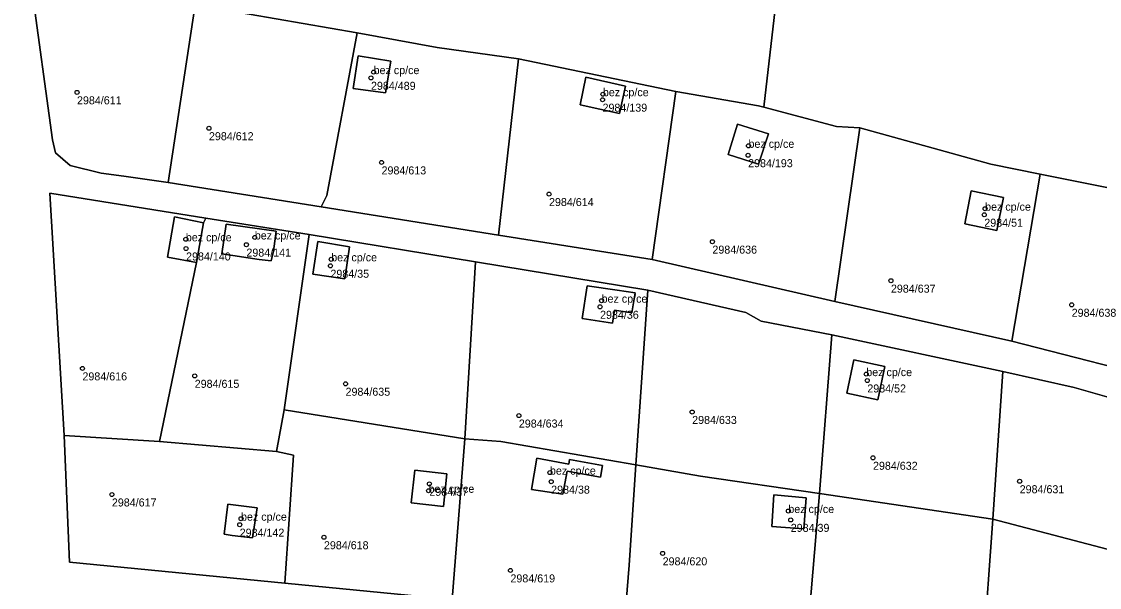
# Model space of a CAD drawing. Extents: x -878211 to -870363, y -1058464 to -1052522.
# Drawn here: x -873583.7 to -873449, y -1056074.5 to -1056003.9 of the extents above; entities that cross this region are included whole.
import ezdxf

# ---------------------------------------------------------------- set-up
doc = ezdxf.new("R2010")
doc.units = 0
for name, color, linetype in [('Definiční body', 7, 'Continuous'), ('Polygon budovy', 7, 'Continuous'), ('Polygon parcely', 7, 'Continuous')]:
    doc.layers.add(name, color=color, linetype=linetype)

msp = doc.modelspace()

# ---------------------------------------------------------------- linework, layer by layer
at = {"layer": 'Definiční body'}
for centre in [(-873540.02, -1056010.90994), (-873539.69, -1056010.18994), (-873576.76, -1056012.71994), (-873511.08, -1056013.63994), (-873511.04, -1056012.94994), (-873560.27, -1056017.19994), (-873492.84, -1056019.38994), (-873492.89, -1056020.56994), (-873538.7, -1056021.46994), (-873517.77, -1056025.41994), (-873463.27, -1056027.23994), (-873463.37, -1056027.99994), (-873563.16, -1056031.05994), (-873554.54, -1056030.82994), (-873497.35, -1056031.35994), (-873563.13, -1056032.20994), (-873555.59, -1056031.72994), (-873545.09, -1056034.36994), (-873544.99, -1056033.55994), (-873475.04, -1056036.22994), (-873511.39, -1056039.48994), (-873511.2, -1056038.71994), (-873452.45, -1056039.23994), (-873576.08, -1056047.17994), (-873478.12, -1056047.88994), (-873562.05, -1056048.10994), (-873543.2, -1056049.09994), (-873477.99, -1056048.68994), (-873521.54, -1056053.06994), (-873499.88, -1056052.61994), (-873477.28, -1056058.33994), (-873517.65, -1056060.18994), (-873517.5, -1056061.31994), (-873458.95, -1056061.26994), (-873532.83, -1056062.44994), (-873532.72, -1056061.58994), (-873572.4, -1056062.91994), (-873487.86, -1056064.97994), (-873556.43, -1056066.68994), (-873556.26, -1056065.93994), (-873487.56, -1056066.08994), (-873545.9, -1056068.25994), (-873503.57, -1056070.26994), (-873522.59, -1056072.39994)]:
    msp.add_circle(centre, 0.25, dxfattribs=at)
at = {"layer": 'Polygon budovy'}
for points in [[(-873541.62, -1056008.16), (-873542.26, -1056012.24), (-873538.19, -1056012.79), (-873537.52, -1056008.81)], [(-873513.89, -1056014.28), (-873508.98, -1056015.37), (-873508.23, -1056011.95), (-873513.16, -1056010.81)], [(-873495.38, -1056020.47), (-873491.59, -1056021.7), (-873490.32, -1056017.9), (-873494.23, -1056016.67)], [(-873465.03, -1056025.02), (-873465.8, -1056029.13), (-873461.8, -1056029.95), (-873460.98, -1056025.83)], [(-873565.47, -1056033.31), (-873561.82, -1056033.94), (-873560.95, -1056029.01), (-873564.59, -1056028.26)], [(-873558.1, -1056029.16), (-873558.67, -1056032.86), (-873553.98, -1056033.59), (-873552.48, -1056033.76), (-873552.22, -1056032.53), (-873551.87, -1056030.06)], [(-873546.68, -1056031.34), (-873547.28, -1056035.41), (-873543.3, -1056036), (-873542.71, -1056032.01)], [(-873513.01, -1056036.85), (-873513.61, -1056040.96), (-873509.85, -1056041.51), (-873509.59, -1056039.89), (-873507.41, -1056040.24), (-873507.01, -1056037.73), (-873509.25, -1056037.42)], [(-873479.67, -1056046.09), (-873480.56, -1056050.26), (-873476.66, -1056051.1), (-873475.79, -1056046.94)], [(-873519.98, -1056062.28), (-873516.04, -1056062.89), (-873515.49, -1056060.02), (-873511.34, -1056060.77), (-873511.08, -1056059.31), (-873515.21, -1056058.56), (-873515.31, -1056059.11), (-873519.31, -1056058.38)], [(-873535, -1056063.94), (-873530.97, -1056064.42), (-873530.56, -1056060.33), (-873534.54, -1056059.88)], [(-873489.94, -1056066.89), (-873485.92, -1056067.21), (-873485.63, -1056063.33), (-873489.68, -1056062.96)], [(-873557.9, -1056064.13), (-873558.37, -1056067.87), (-873557.35, -1056068.02), (-873554.83, -1056068.33), (-873554.23, -1056064.59)]]:
    msp.add_lwpolyline(points, close=True, dxfattribs=at)
at = {"layer": 'Polygon parcely'}
for points in [[(-873439.13, -1056049.09), (-873459.94, -1056043.78), (-873482.04, -1056038.81), (-873504.87, -1056033.59), (-873524.08, -1056030.53), (-873546.24, -1056026.99), (-873565.38, -1056023.95), (-873570.89, -1056023.16), (-873573.72, -1056022.8), (-873577.6, -1056021.85), (-873579.43, -1056020.25), (-873579.82, -1056018.64), (-873582.44, -1055999.46), (-873583.29, -1055974.87), (-873583.49, -1055955.04), (-873583.69, -1055934.27), (-873583.57, -1055914.16), (-873583.47, -1055894.5), (-873583.53, -1055875.34)], [(-873442.94, -1056089.64), (-873454.79, -1056084.97), (-873463.51, -1056082.72), (-873480.85, -1056080.8), (-873485.43, -1056079.98), (-873508.25, -1056077.9), (-873529.89, -1056076.01), (-873550.79, -1056073.98), (-873577.69, -1056071.35), (-873578.37, -1056055.55), (-873580.17, -1056025.32), (-873560.67, -1056028.41), (-873547.73, -1056030.46), (-873526.95, -1056033.87), (-873505.43, -1056037.4), (-873493.18, -1056040.2), (-873491.25, -1056041.29), (-873482.42, -1056042.98), (-873461.05, -1056047.58), (-873452.14, -1056049.56), (-873439.31, -1056053.22)]]:
    msp.add_lwpolyline(points, dxfattribs=at)
for points in [[(-873563.6, -1055956.29), (-873563.89, -1055975.39), (-873564.29, -1056001.38), (-873561.98, -1056001.78), (-873541.73, -1056005.27), (-873531.74, -1056007.12), (-873521.59, -1056008.52), (-873501.92, -1056012.61), (-873491.61, -1056014.39), (-873490.94, -1056014.57), (-873484.29, -1055957.15), (-873530.29, -1055949.83), (-873563.36, -1055940.69)], [(-873422.69, -1056031.38), (-873418.27, -1056033.17), (-873411.98, -1056036.95), (-873406.26, -1056039.94), (-873391.99, -1056047.4), (-873370.31, -1056057.99), (-873349.99, -1056069.49), (-873346.78, -1056071.17), (-873338.98, -1056020.68), (-873404.93, -1055985.24), (-873484.29, -1055957.15), (-873490.94, -1056014.57), (-873481.86, -1056016.97), (-873478.93, -1056017.14), (-873462.56, -1056021.67), (-873456.37, -1056022.93), (-873434.77, -1056027.26), (-873432.72, -1056027.9)], [(-873561.98, -1056001.78), (-873564.29, -1056001.38), (-873576.76, -1055998.95), (-873582.44, -1055999.46), (-873579.82, -1056018.64), (-873579.43, -1056020.25), (-873577.6, -1056021.85), (-873573.72, -1056022.8), (-873570.89, -1056023.16), (-873565.38, -1056023.95)], [(-873541.73, -1056005.27), (-873561.98, -1056001.78), (-873565.38, -1056023.95), (-873546.24, -1056026.99), (-873545.53, -1056025.6)], [(-873521.59, -1056008.52), (-873531.74, -1056007.12), (-873541.73, -1056005.27), (-873545.53, -1056025.6), (-873546.24, -1056026.99), (-873524.08, -1056030.53)], [(-873537.52, -1056008.81), (-873541.62, -1056008.16), (-873542.26, -1056012.24), (-873538.19, -1056012.79)], [(-873537.52, -1056008.81), (-873538.19, -1056012.79), (-873542.26, -1056012.24), (-873541.62, -1056008.16)], [(-873504.87, -1056033.59), (-873501.92, -1056012.61), (-873521.59, -1056008.52), (-873524.08, -1056030.53)], [(-873508.98, -1056015.37), (-873508.23, -1056011.95), (-873513.16, -1056010.81), (-873513.89, -1056014.28)], [(-873508.98, -1056015.37), (-873513.89, -1056014.28), (-873513.16, -1056010.81), (-873508.23, -1056011.95)], [(-873478.93, -1056017.14), (-873481.86, -1056016.97), (-873490.94, -1056014.57), (-873491.61, -1056014.39), (-873501.92, -1056012.61), (-873504.87, -1056033.59), (-873482.04, -1056038.81)], [(-873495.38, -1056020.47), (-873491.59, -1056021.7), (-873490.32, -1056017.9), (-873494.23, -1056016.67)], [(-873495.38, -1056020.47), (-873494.23, -1056016.67), (-873490.32, -1056017.9), (-873491.59, -1056021.7)], [(-873456.37, -1056022.93), (-873462.56, -1056021.67), (-873478.93, -1056017.14), (-873482.04, -1056038.81), (-873459.94, -1056043.78)], [(-873434.77, -1056027.26), (-873456.37, -1056022.93), (-873459.94, -1056043.78), (-873439.13, -1056049.09)], [(-873578.37, -1056055.55), (-873566.46, -1056056.31), (-873561.82, -1056033.94), (-873565.47, -1056033.31), (-873564.59, -1056028.26), (-873560.95, -1056029.01), (-873560.67, -1056028.41), (-873580.17, -1056025.32)], [(-873465.03, -1056025.02), (-873465.8, -1056029.13), (-873461.8, -1056029.95), (-873460.98, -1056025.83)], [(-873465.03, -1056025.02), (-873460.98, -1056025.83), (-873461.8, -1056029.95), (-873465.8, -1056029.13)], [(-873547.73, -1056030.46), (-873560.67, -1056028.41), (-873560.95, -1056029.01), (-873561.82, -1056033.94), (-873566.46, -1056056.31), (-873551.84, -1056057.55), (-873550.88, -1056052.35)], [(-873564.59, -1056028.26), (-873565.47, -1056033.31), (-873561.82, -1056033.94), (-873560.95, -1056029.01)], [(-873558.67, -1056032.86), (-873553.98, -1056033.59), (-873552.48, -1056033.76), (-873552.22, -1056032.53), (-873551.87, -1056030.06), (-873558.1, -1056029.16)], [(-873558.67, -1056032.86), (-873558.1, -1056029.16), (-873551.87, -1056030.06), (-873552.22, -1056032.53), (-873552.48, -1056033.76), (-873553.98, -1056033.59)], [(-873526.95, -1056033.87), (-873547.73, -1056030.46), (-873550.88, -1056052.35), (-873528.31, -1056055.97)], [(-873542.71, -1056032.01), (-873546.68, -1056031.34), (-873547.28, -1056035.41), (-873543.3, -1056036)], [(-873542.71, -1056032.01), (-873543.3, -1056036), (-873547.28, -1056035.41), (-873546.68, -1056031.34)], [(-873526.95, -1056033.87), (-873528.31, -1056055.97), (-873523.81, -1056056.32), (-873506.91, -1056059.22), (-873505.43, -1056037.4)], [(-873513.61, -1056040.96), (-873509.85, -1056041.51), (-873509.59, -1056039.89), (-873507.41, -1056040.24), (-873507.01, -1056037.73), (-873509.25, -1056037.42), (-873513.01, -1056036.85)], [(-873513.61, -1056040.96), (-873513.01, -1056036.85), (-873509.25, -1056037.42), (-873507.01, -1056037.73), (-873507.41, -1056040.24), (-873509.59, -1056039.89), (-873509.85, -1056041.51)], [(-873506.91, -1056059.22), (-873498.82, -1056060.61), (-873483.97, -1056062.78), (-873482.42, -1056042.98), (-873491.25, -1056041.29), (-873493.18, -1056040.2), (-873505.43, -1056037.4)], [(-873482.42, -1056042.98), (-873483.97, -1056062.78), (-873462.32, -1056065.98), (-873461.05, -1056047.58)], [(-873479.67, -1056046.09), (-873480.56, -1056050.26), (-873476.66, -1056051.1), (-873475.79, -1056046.94)], [(-873479.67, -1056046.09), (-873475.79, -1056046.94), (-873476.66, -1056051.1), (-873480.56, -1056050.26)], [(-873462.32, -1056065.98), (-873441.18, -1056071.55), (-873440.36, -1056063.12), (-873439.31, -1056053.22), (-873452.14, -1056049.56), (-873461.05, -1056047.58)], [(-873528.31, -1056055.97), (-873550.88, -1056052.35), (-873551.84, -1056057.55), (-873549.71, -1056057.99), (-873550.79, -1056073.98), (-873529.89, -1056076.01)], [(-873551.84, -1056057.55), (-873566.46, -1056056.31), (-873578.37, -1056055.55), (-873577.69, -1056071.35), (-873550.79, -1056073.98), (-873549.71, -1056057.99)], [(-873523.81, -1056056.32), (-873528.31, -1056055.97), (-873529.89, -1056076.01), (-873508.25, -1056077.9), (-873507.76, -1056071.74), (-873506.91, -1056059.22)], [(-873511.34, -1056060.77), (-873511.08, -1056059.31), (-873515.21, -1056058.56), (-873515.31, -1056059.11), (-873519.31, -1056058.38), (-873519.98, -1056062.28), (-873516.04, -1056062.89), (-873515.49, -1056060.02)], [(-873511.34, -1056060.77), (-873515.49, -1056060.02), (-873516.04, -1056062.89), (-873519.98, -1056062.28), (-873519.31, -1056058.38), (-873515.31, -1056059.11), (-873515.21, -1056058.56), (-873511.08, -1056059.31)], [(-873485.43, -1056079.98), (-873483.97, -1056062.78), (-873498.82, -1056060.61), (-873506.91, -1056059.22), (-873507.76, -1056071.74), (-873508.25, -1056077.9)], [(-873535, -1056063.94), (-873530.97, -1056064.42), (-873530.56, -1056060.33), (-873534.54, -1056059.88)], [(-873535, -1056063.94), (-873534.54, -1056059.88), (-873530.56, -1056060.33), (-873530.97, -1056064.42)], [(-873485.92, -1056067.21), (-873485.63, -1056063.33), (-873489.68, -1056062.96), (-873489.94, -1056066.89)], [(-873485.92, -1056067.21), (-873489.94, -1056066.89), (-873489.68, -1056062.96), (-873485.63, -1056063.33)], [(-873462.32, -1056065.98), (-873483.97, -1056062.78), (-873485.43, -1056079.98), (-873480.85, -1056080.8), (-873463.51, -1056082.72)], [(-873557.35, -1056068.02), (-873554.83, -1056068.33), (-873554.23, -1056064.59), (-873557.9, -1056064.13), (-873558.37, -1056067.87)], [(-873557.35, -1056068.02), (-873558.37, -1056067.87), (-873557.9, -1056064.13), (-873554.23, -1056064.59), (-873554.83, -1056068.33)], [(-873442.94, -1056089.64), (-873441.18, -1056071.55), (-873462.32, -1056065.98), (-873463.51, -1056082.72), (-873454.79, -1056084.97)]]:
    msp.add_lwpolyline(points, close=True, dxfattribs=at)

# ---------------------------------------------------------------- texts
at = {"layer": 'Definiční body'}
for s, p in [('bez cp/ce', (-873539.69, -1056010.44)), ('2984/489', (-873540.02, -1056012.399)), ('bez cp/ce', (-873511.04, -1056013.2)), ('2984/611', (-873576.76, -1056014.209)), ('2984/139', (-873511.08, -1056015.129)), ('2984/612', (-873560.27, -1056018.689)), ('bez cp/ce', (-873492.84, -1056019.639)), ('2984/613', (-873538.7, -1056022.959)), ('2984/193', (-873492.89, -1056022.059)), ('2984/614', (-873517.77, -1056026.909)), ('bez cp/ce', (-873463.27, -1056027.49)), ('2984/51', (-873463.37, -1056029.489)), ('bez cp/ce', (-873554.54, -1056031.08)), ('bez cp/ce', (-873563.16, -1056031.31)), ('2984/140', (-873563.13, -1056033.699)), ('2984/141', (-873555.59, -1056033.219)), ('bez cp/ce', (-873544.99, -1056033.81)), ('2984/636', (-873497.35, -1056032.849)), ('2984/35', (-873545.09, -1056035.859)), ('2984/637', (-873475.04, -1056037.719)), ('bez cp/ce', (-873511.2, -1056038.97)), ('2984/36', (-873511.39, -1056040.979)), ('2984/638', (-873452.45, -1056040.729)), ('2984/616', (-873576.08, -1056048.669)), ('bez cp/ce', (-873478.12, -1056048.139)), ('2984/615', (-873562.05, -1056049.599)), ('2984/635', (-873543.2, -1056050.589)), ('2984/52', (-873477.99, -1056050.179)), ('2984/634', (-873521.54, -1056054.559)), ('2984/633', (-873499.88, -1056054.109)), ('bez cp/ce', (-873517.65, -1056060.44)), ('2984/632', (-873477.28, -1056059.829)), ('bez cp/ce', (-873532.83, -1056062.7)), ('2984/37', (-873532.72, -1056063.079)), ('2984/38', (-873517.5, -1056062.809)), ('2984/631', (-873458.95, -1056062.759)), ('2984/617', (-873572.4, -1056064.409)), ('bez cp/ce', (-873556.26, -1056066.19)), ('bez cp/ce', (-873487.86, -1056065.23)), ('2984/142', (-873556.43, -1056068.179)), ('2984/39', (-873487.56, -1056067.579)), ('2984/618', (-873545.9, -1056069.749)), ('2984/620', (-873503.57, -1056071.759)), ('2984/619', (-873522.59, -1056073.889))]:
    msp.add_text(s, height=0.999996, dxfattribs=at).set_placement(p)

doc.saveas('drawing.dxf')
